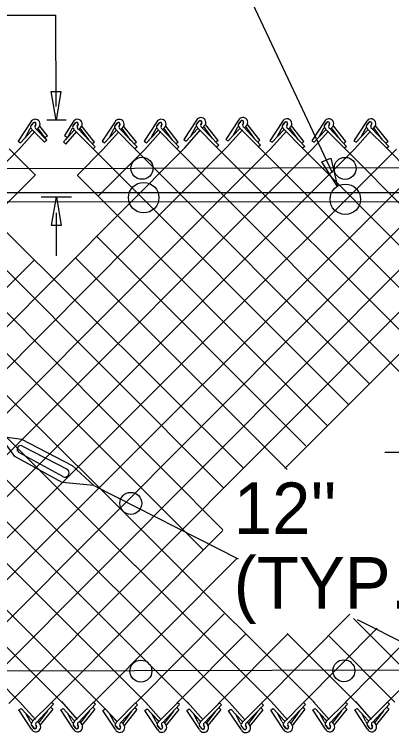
# Model space of a CAD drawing. Extents: x 0 to 1270, y 0 to 830.
# Drawn here: x 577.3 to 613.6, y 600.9 to 670 of the extents above; entities that cross this region are included whole.
import ezdxf

# ---------------------------------------------------------------- set-up
doc = ezdxf.new("R2010")
doc.units = 0
for name, color, linetype in [('CT_Dimensions', 7, 'Continuous'), ('sb_Chainlink Fence', 7, 'Continuous'), ('sb_Existing Structural Steel', 7, 'Continuous')]:
    doc.layers.add(name, color=color, linetype=linetype)

msp = doc.modelspace()

# ---------------------------------------------------------------- linework, layer by layer
at = {"layer": 'CT_Dimensions'}
for p, q in [((607.902, 654.741), (551.754, 774.157)), ((548.506, 669.918), (581.307, 669.918)), ((581.334, 661.131), (581.307, 669.918)), ((580.442, 659.85), (582.318, 659.85)), ((579.897, 652.432), (582.809, 652.432)), ((581.385, 646.762), (581.385, 650.901)), ((612.93, 627.88), (623.885, 627.88))]:
    msp.add_line(p, q, dxfattribs=at)
for points in [[(581.787, 662.568), (581.329, 659.82), (580.871, 662.568)], [(607.723, 656.163), (608.361, 653.451), (606.878, 655.81)], [(580.909, 649.693), (581.367, 652.441), (581.825, 649.693)]]:
    msp.add_lwpolyline(points, close=True, dxfattribs=at)
at = {"layer": 'sb_Chainlink Fence'}
for p, q in [((594.836, 659.81), (593.618, 657.966)), ((594.86, 659.476), (595.082, 659.74)), ((595.062, 659.718), (594.86, 659.476)), ((598.863, 659.819), (597.645, 657.974)), ((598.887, 659.484), (599.109, 659.748)), ((599.089, 659.726), (598.887, 659.484)), ((603.097, 659.694), (601.878, 657.849)), ((607.123, 659.691), (605.905, 657.846)), ((611.169, 659.692), (609.951, 657.848)), ((578.916, 659.647), (577.698, 657.802)), ((578.94, 659.312), (579.163, 659.576)), ((579.142, 659.554), (578.94, 659.312)), ((579.403, 659.412), (579.321, 659.234)), ((579.322, 659.241), (579.403, 659.408)), ((579.495, 658.917), (579.742, 659.21)), ((579.498, 658.921), (579.744, 659.211)), ((580.442, 657.895), (579.605, 659.035)), ((579.742, 659.21), (579.761, 659.244)), ((579.761, 659.244), (579.776, 659.281)), ((580.497, 658.313), (579.766, 659.232)), ((582.963, 659.648), (582.137, 658.346)), ((582.986, 659.314), (583.209, 659.577)), ((583.188, 659.556), (582.986, 659.314)), ((583.449, 659.413), (583.368, 659.236)), ((583.368, 659.242), (583.449, 659.409)), ((583.541, 658.918), (583.789, 659.211)), ((583.544, 658.923), (583.79, 659.212)), ((584.5, 657.882), (583.651, 659.037)), ((583.789, 659.211), (583.807, 659.245)), ((583.807, 659.245), (583.822, 659.282)), ((585.019, 657.716), (583.813, 659.233)), ((586.989, 659.638), (585.771, 657.794)), ((587.013, 659.304), (587.236, 659.567)), ((587.215, 659.546), (587.013, 659.304)), ((587.476, 659.403), (587.394, 659.226)), ((587.395, 659.232), (587.476, 659.399)), ((587.568, 658.908), (587.816, 659.201)), ((587.571, 658.913), (587.817, 659.202)), ((588.526, 657.872), (587.678, 659.027)), ((587.816, 659.201), (587.834, 659.235)), ((587.834, 659.235), (587.849, 659.272)), ((589.046, 657.706), (587.839, 659.223)), ((591.016, 659.646), (589.798, 657.802)), ((591.04, 659.312), (591.263, 659.575)), ((591.242, 659.554), (591.04, 659.312)), ((591.503, 659.411), (591.422, 659.234)), ((591.422, 659.24), (591.503, 659.407)), ((591.595, 658.916), (591.843, 659.21)), ((591.598, 658.921), (591.844, 659.211)), ((592.554, 657.88), (591.705, 659.035)), ((591.843, 659.21), (591.861, 659.244)), ((591.861, 659.244), (591.876, 659.28)), ((593.073, 657.714), (591.867, 659.231)), ((593.841, 657.814), (594.926, 658.982)), ((594.697, 659.083), (594.291, 658.307)), ((594.948, 659.057), (596.762, 657.236)), ((595.323, 659.575), (595.241, 659.398)), ((595.241, 659.404), (595.323, 659.571)), ((595.347, 659.128), (596.96, 657.415)), ((595.414, 659.081), (595.662, 659.374)), ((595.418, 659.085), (595.663, 659.375)), ((596.373, 658.044), (595.524, 659.199)), ((595.662, 659.374), (595.68, 659.408)), ((595.68, 659.408), (595.696, 659.444)), ((596.892, 657.878), (595.686, 659.395)), ((597.868, 657.822), (598.953, 658.991)), ((597.868, 657.822), (598.946, 658.984)), ((598.724, 659.091), (598.319, 658.315)), ((598.975, 659.065), (600.789, 657.244)), ((599.35, 659.583), (599.268, 659.406)), ((599.268, 659.413), (599.35, 659.579)), ((599.374, 659.137), (600.987, 657.423)), ((599.442, 659.089), (599.689, 659.382)), ((599.445, 659.093), (599.69, 659.383)), ((600.4, 658.052), (599.552, 659.207)), ((599.689, 659.382), (599.707, 659.416)), ((599.707, 659.416), (599.723, 659.452)), ((600.92, 657.886), (599.713, 659.404)), ((603.12, 659.359), (603.343, 659.623)), ((603.322, 659.601), (603.12, 659.359)), ((603.583, 659.458), (603.502, 659.281)), ((603.502, 659.288), (603.583, 659.454)), ((603.607, 659.012), (605.22, 657.298)), ((603.675, 658.964), (603.923, 659.257)), ((603.678, 658.968), (603.924, 659.258)), ((604.634, 657.927), (603.785, 659.082)), ((603.923, 659.257), (603.941, 659.291)), ((603.941, 659.291), (603.956, 659.327)), ((605.153, 657.761), (603.947, 659.279)), ((607.147, 659.356), (607.369, 659.62)), ((607.349, 659.598), (607.147, 659.356)), ((607.61, 659.456), (607.528, 659.278)), ((607.528, 659.285), (607.61, 659.452)), ((607.634, 659.009), (609.247, 657.295)), ((607.701, 658.961), (607.949, 659.254)), ((607.705, 658.965), (607.95, 659.255)), ((608.66, 657.924), (607.811, 659.079)), ((607.949, 659.254), (607.967, 659.288)), ((607.967, 659.288), (607.983, 659.325)), ((609.179, 657.758), (607.973, 659.276)), ((611.193, 659.358), (611.416, 659.621)), ((611.395, 659.6), (611.193, 659.358)), ((611.656, 659.457), (611.574, 659.28)), ((611.575, 659.286), (611.656, 659.453)), ((611.68, 659.01), (613.293, 657.297)), ((611.748, 658.962), (611.995, 659.255)), ((611.751, 658.967), (611.997, 659.256)), ((612.706, 657.926), (611.858, 659.081)), ((611.995, 659.255), (612.014, 659.29)), ((612.014, 659.29), (612.029, 659.326)), ((613.226, 657.76), (612.019, 659.277)), ((577.77, 657.009), (579.288, 658.717)), ((577.921, 657.65), (579.006, 658.819)), ((577.921, 657.65), (578.999, 658.812)), ((578.778, 658.919), (578.372, 658.143)), ((579.028, 658.893), (580.219, 657.698)), ((579.427, 658.965), (580.436, 657.893)), ((580.497, 658.313), (580.282, 658.118)), ((582.051, 657.733), (583.052, 658.82)), ((582.137, 658.346), (582.418, 658.145)), ((582.262, 657.969), (583.045, 658.813)), ((582.265, 657.516), (583.334, 658.719)), ((582.824, 658.92), (582.418, 658.145)), ((583.075, 658.895), (584.888, 657.073)), ((583.474, 658.966), (585.086, 657.253)), ((585.843, 657), (587.361, 658.709)), ((585.994, 657.641), (587.079, 658.81)), ((585.994, 657.641), (587.072, 658.803)), ((586.851, 658.91), (586.445, 658.135)), ((587.101, 658.885), (588.915, 657.063)), ((587.5, 658.956), (589.113, 657.243)), ((589.87, 657.008), (591.388, 658.717)), ((590.021, 657.65), (591.106, 658.818)), ((590.021, 657.65), (591.099, 658.811)), ((590.878, 658.919), (590.472, 658.143)), ((591.129, 658.893), (592.942, 657.072)), ((591.527, 658.964), (593.14, 657.251)), ((593.69, 657.172), (595.207, 658.881)), ((593.841, 657.814), (594.919, 658.975)), ((597.717, 657.18), (599.235, 658.889)), ((601.95, 657.055), (603.468, 658.764)), ((602.101, 657.697), (603.186, 658.866)), ((602.101, 657.697), (603.179, 658.859)), ((602.958, 658.966), (602.552, 658.19)), ((603.209, 658.94), (605.022, 657.119)), ((605.977, 657.053), (607.494, 658.761)), ((606.128, 657.694), (607.213, 658.863)), ((606.128, 657.694), (607.206, 658.856)), ((606.984, 658.963), (606.578, 658.187)), ((607.235, 658.937), (609.049, 657.116)), ((610.023, 657.054), (611.541, 658.763)), ((610.174, 657.695), (611.259, 658.864)), ((610.174, 657.695), (611.252, 658.857)), ((611.031, 658.964), (610.625, 658.189)), ((611.281, 658.939), (613.095, 657.117)), ((577.698, 657.802), (577.921, 657.65)), ((580.436, 657.893), (580.22, 657.697)), ((582.051, 657.733), (582.265, 657.516)), ((585.019, 657.716), (584.821, 657.536)), ((585.771, 657.794), (585.994, 657.641)), ((589.046, 657.706), (588.848, 657.526)), ((589.798, 657.802), (590.021, 657.65)), ((593.073, 657.714), (592.875, 657.535)), ((593.618, 657.966), (593.841, 657.814)), ((596.892, 657.878), (596.695, 657.699)), ((597.645, 657.974), (597.868, 657.822)), ((600.92, 657.886), (600.722, 657.707)), ((601.878, 657.849), (602.101, 657.697)), ((605.153, 657.761), (604.955, 657.582)), ((605.905, 657.846), (606.128, 657.694)), ((609.179, 657.758), (608.982, 657.579)), ((609.951, 657.848), (610.174, 657.695)), ((613.226, 657.76), (613.028, 657.58)), ((524.427, 657.264), (577.897, 603.813)), ((524.435, 603.749), (577.77, 657.009)), ((528.51, 657.141), (581.901, 603.845)), ((536.583, 657.139), (590.075, 603.705)), ((540.61, 657.129), (594.07, 603.727)), ((540.63, 603.748), (593.69, 657.172)), ((544.6, 603.674), (597.717, 657.18)), ((544.637, 657.137), (598.126, 603.679)), ((548.585, 603.614), (601.95, 657.055)), ((548.871, 657.012), (602.126, 603.784)), ((552.658, 603.669), (605.977, 657.053)), ((552.897, 657.009), (606.192, 603.774)), ((556.609, 603.592), (610.023, 657.054)), ((556.943, 657.011), (595.512, 618.458)), ((560.677, 603.724), (614.05, 657.044)), ((560.97, 657.001), (597.367, 620.436)), ((564.696, 603.727), (618.077, 657.052)), ((564.997, 657.009), (597.375, 624.489)), ((568.535, 657.049), (599.378, 626.332)), ((568.623, 603.616), (621.935, 657.117)), ((576.816, 657.075), (579.35, 654.535)), ((583.38, 654.542), (585.843, 657)), ((585.086, 657.253), (584.888, 657.073)), ((584.888, 657.073), (609.419, 632.475)), ((585.406, 652.542), (589.87, 657.008)), ((589.113, 657.243), (588.915, 657.063)), ((588.915, 657.063), (611.484, 634.435)), ((593.14, 657.251), (592.942, 657.072)), ((592.942, 657.072), (624.935, 624.978)), ((596.96, 657.415), (596.762, 657.236)), ((596.762, 657.236), (624.936, 629.008)), ((600.987, 657.423), (600.789, 657.244)), ((600.789, 657.244), (624.937, 633.037)), ((605.22, 657.298), (605.022, 657.119)), ((605.022, 657.119), (624.938, 637.067)), ((609.247, 657.295), (609.049, 657.116)), ((609.049, 657.116), (624.939, 641.096)), ((613.293, 657.297), (613.095, 657.117)), ((613.095, 657.117), (624.94, 645.126)), ((572.756, 603.705), (624.943, 656.089)), ((534.268, 655.188), (586.105, 603.139)), ((528.409, 603.698), (579.336, 654.534)), ((583.374, 654.535), (607.393, 630.465)), ((576.783, 603.725), (624.942, 652.058)), ((585.25, 648.623), (605.328, 628.504)), ((603.328, 626.333), (624.941, 648.026)), ((583.195, 646.582), (603.529, 626.241)), ((536.549, 603.675), (579.256, 646.391)), ((580.874, 603.796), (597.365, 620.349)), ((584.831, 603.737), (598.741, 617.699)), ((613.154, 603.824), (624.933, 615.774)), ((588.951, 603.756), (597.473, 612.331)), ((601.009, 603.698), (609.552, 612.328)), ((609.899, 611.909), (617.877, 603.896)), ((605.01, 603.719), (612.198, 610.976)), ((592.94, 603.743), (599.539, 610.382)), ((596.923, 603.681), (603.615, 610.422)), ((603.531, 610.443), (610.164, 603.812)), ((607.463, 610.294), (613.882, 603.846)), ((609.113, 603.824), (614.812, 609.581)), ((577.827, 603.896), (579.344, 602.187)), ((579.085, 602.011), (580.899, 603.832)), ((581.096, 603.653), (580.899, 603.832)), ((581.853, 603.899), (583.371, 602.19)), ((583.111, 602.014), (584.925, 603.835)), ((585.123, 603.656), (584.925, 603.835)), ((587.161, 601.962), (588.975, 603.784)), ((589.173, 603.604), (588.975, 603.784)), ((589.93, 603.857), (591.447, 602.148)), ((591.188, 601.972), (593.002, 603.794)), ((593.2, 603.614), (593.002, 603.794)), ((593.957, 603.849), (595.475, 602.14)), ((595.215, 601.964), (597.029, 603.785)), ((597.227, 603.606), (597.029, 603.785)), ((597.988, 603.819), (599.506, 602.11)), ((599.246, 601.934), (601.06, 603.756)), ((601.258, 603.576), (601.06, 603.756)), ((602.04, 603.873), (603.558, 602.165)), ((603.298, 601.989), (605.112, 603.81)), ((605.31, 603.631), (605.112, 603.81)), ((606.068, 603.896), (607.586, 602.187)), ((607.327, 602.011), (609.14, 603.832)), ((609.338, 603.653), (609.14, 603.832)), ((610.095, 603.899), (611.612, 602.19)), ((611.353, 602.014), (613.167, 603.835)), ((613.365, 603.656), (613.167, 603.835)), ((577.755, 603.102), (577.977, 603.254)), ((578.973, 601.258), (577.755, 603.102)), ((577.977, 603.254), (579.055, 602.093)), ((577.977, 603.254), (579.062, 602.086)), ((579.484, 601.94), (581.096, 603.653)), ((581.029, 603.19), (579.823, 601.673)), ((581.029, 603.19), (580.831, 603.369)), ((581.781, 603.105), (582.004, 603.257)), ((582.999, 601.26), (581.781, 603.105)), ((582.004, 603.257), (583.082, 602.095)), ((582.004, 603.257), (583.089, 602.089)), ((583.51, 601.943), (585.123, 603.656)), ((584.536, 603.027), (583.688, 601.872)), ((585.056, 603.193), (583.849, 601.675)), ((585.056, 603.193), (584.858, 603.372)), ((585.831, 603.053), (586.054, 603.206)), ((587.049, 601.209), (585.831, 603.053)), ((586.054, 603.206), (587.132, 602.044)), ((586.054, 603.206), (587.139, 602.037)), ((587.56, 601.891), (589.173, 603.604)), ((589.106, 603.141), (587.899, 601.624)), ((589.106, 603.141), (588.908, 603.321)), ((589.858, 603.063), (590.081, 603.216)), ((591.076, 601.219), (589.858, 603.063)), ((590.081, 603.216), (591.159, 602.054)), ((590.081, 603.216), (591.166, 602.047)), ((591.587, 601.901), (593.2, 603.614)), ((593.132, 603.151), (591.926, 601.634)), ((593.132, 603.151), (592.935, 603.331)), ((593.885, 603.055), (594.108, 603.208)), ((595.103, 601.211), (593.885, 603.055)), ((594.108, 603.208), (595.186, 602.046)), ((594.108, 603.208), (595.193, 602.039)), ((595.614, 601.893), (597.227, 603.606)), ((597.16, 603.143), (595.953, 601.626)), ((597.16, 603.143), (596.962, 603.322)), ((597.916, 603.025), (598.139, 603.178)), ((599.134, 601.181), (597.916, 603.025)), ((598.139, 603.178), (599.217, 602.016)), ((598.139, 603.178), (599.224, 602.009)), ((599.645, 601.863), (601.258, 603.576)), ((601.191, 603.113), (599.984, 601.596)), ((601.191, 603.113), (600.993, 603.293)), ((601.968, 603.08), (602.191, 603.232)), ((603.186, 601.235), (601.968, 603.08)), ((602.191, 603.232), (603.269, 602.07)), ((602.191, 603.232), (603.276, 602.063)), ((603.697, 601.917), (605.31, 603.631)), ((605.243, 603.168), (604.036, 601.65)), ((605.243, 603.168), (605.045, 603.347)), ((605.996, 603.102), (606.219, 603.254)), ((607.215, 601.258), (605.996, 603.102)), ((606.219, 603.254), (607.297, 602.093)), ((606.219, 603.254), (607.304, 602.086)), ((607.726, 601.94), (609.338, 603.653)), ((609.271, 603.19), (608.065, 601.673)), ((609.271, 603.19), (609.073, 603.369)), ((610.023, 603.105), (610.246, 603.257)), ((611.241, 601.26), (610.023, 603.105)), ((610.246, 603.257), (611.324, 602.095)), ((610.246, 603.257), (611.331, 602.089)), ((611.752, 601.943), (613.365, 603.656)), ((612.778, 603.027), (611.929, 601.872)), ((613.297, 603.193), (612.091, 601.675)), ((613.297, 603.193), (613.1, 603.372)), ((578.834, 601.985), (578.428, 602.761)), ((580.51, 603.024), (579.661, 601.869)), ((582.86, 601.988), (582.455, 602.764)), ((586.91, 601.937), (586.505, 602.712)), ((588.586, 602.975), (587.738, 601.82)), ((590.937, 601.947), (590.531, 602.723)), ((592.613, 602.985), (591.764, 601.83)), ((594.964, 601.938), (594.559, 602.714)), ((596.64, 602.977), (595.792, 601.822)), ((598.996, 601.909), (598.59, 602.684)), ((600.671, 602.947), (599.823, 601.792)), ((603.047, 601.963), (602.642, 602.739)), ((604.723, 603.002), (603.875, 601.847)), ((607.076, 601.985), (606.67, 602.761)), ((608.752, 603.024), (607.903, 601.869)), ((611.102, 601.988), (610.696, 602.764)), ((579.46, 601.493), (579.378, 601.67)), ((579.378, 601.664), (579.459, 601.497)), ((579.551, 601.987), (579.799, 601.694)), ((579.555, 601.983), (579.8, 601.693)), ((579.799, 601.694), (579.817, 601.66)), ((579.817, 601.66), (579.833, 601.624)), ((583.486, 601.496), (583.404, 601.673)), ((583.405, 601.667), (583.486, 601.5)), ((583.578, 601.99), (583.825, 601.697)), ((583.581, 601.986), (583.827, 601.696)), ((583.825, 601.697), (583.844, 601.663)), ((583.844, 601.663), (583.859, 601.627)), ((587.628, 601.939), (587.875, 601.646)), ((587.631, 601.934), (587.877, 601.645)), ((587.875, 601.646), (587.894, 601.612)), ((591.654, 601.949), (591.902, 601.656)), ((591.658, 601.944), (591.903, 601.655)), ((591.902, 601.656), (591.92, 601.622)), ((595.682, 601.941), (595.929, 601.647)), ((595.685, 601.936), (595.93, 601.646)), ((595.929, 601.647), (595.947, 601.613)), ((599.713, 601.911), (599.96, 601.618)), ((599.716, 601.906), (599.962, 601.617)), ((603.673, 601.47), (603.591, 601.648)), ((603.765, 601.965), (604.012, 601.672)), ((603.768, 601.961), (604.014, 601.671)), ((604.012, 601.672), (604.031, 601.638)), ((607.701, 601.493), (607.62, 601.67)), ((607.62, 601.664), (607.701, 601.497)), ((607.793, 601.987), (608.041, 601.694)), ((607.796, 601.983), (608.042, 601.693)), ((608.041, 601.694), (608.059, 601.66)), ((608.059, 601.66), (608.074, 601.624)), ((611.728, 601.496), (611.646, 601.673)), ((611.646, 601.667), (611.728, 601.5)), ((611.82, 601.99), (612.067, 601.697)), ((611.823, 601.986), (612.068, 601.696)), ((612.067, 601.697), (612.085, 601.663)), ((612.085, 601.663), (612.101, 601.627)), ((579.199, 601.35), (578.997, 601.592)), ((578.997, 601.592), (579.219, 601.328)), ((583.225, 601.353), (583.023, 601.595)), ((583.023, 601.595), (583.246, 601.331)), ((587.275, 601.301), (587.073, 601.543)), ((587.073, 601.543), (587.296, 601.28)), ((587.536, 601.444), (587.454, 601.621)), ((587.455, 601.615), (587.536, 601.448)), ((587.894, 601.612), (587.909, 601.575)), ((591.302, 601.312), (591.1, 601.553)), ((591.1, 601.553), (591.322, 601.29)), ((591.563, 601.454), (591.481, 601.631)), ((591.481, 601.625), (591.563, 601.458)), ((591.92, 601.622), (591.936, 601.585)), ((595.329, 601.303), (595.127, 601.545)), ((595.127, 601.545), (595.349, 601.282)), ((595.59, 601.446), (595.508, 601.623)), ((595.508, 601.617), (595.59, 601.45)), ((595.947, 601.613), (595.963, 601.577)), ((599.36, 601.273), (599.158, 601.515)), ((599.158, 601.515), (599.381, 601.252)), ((599.621, 601.416), (599.539, 601.593)), ((599.54, 601.587), (599.621, 601.42)), ((599.96, 601.618), (599.979, 601.584)), ((599.979, 601.584), (599.994, 601.547)), ((603.412, 601.328), (603.21, 601.57)), ((603.21, 601.57), (603.433, 601.306)), ((603.592, 601.641), (603.673, 601.474)), ((604.031, 601.638), (604.046, 601.601)), ((607.44, 601.35), (607.238, 601.592)), ((607.238, 601.592), (607.461, 601.328)), ((611.467, 601.353), (611.265, 601.595)), ((611.265, 601.595), (611.487, 601.331))]:
    msp.add_line(p, q, dxfattribs=at)
for centre, radius, start, end in [((579.335, 659.439), 0.468, 330.77313, 153.67978), ((583.382, 659.441), 0.468, 330.77313, 153.67978), ((587.409, 659.431), 0.468, 330.77313, 153.67978), ((591.436, 659.439), 0.468, 330.77313, 153.67978), ((595.255, 659.603), 0.468, 330.77313, 153.67978), ((595.178, 659.621), 0.152, 342.51476, 140.13681), ((595.179, 659.621), 0.152, 340.73436, 129.2174), ((599.282, 659.611), 0.468, 330.77313, 153.67978), ((599.205, 659.629), 0.152, 342.51476, 140.13681), ((599.206, 659.63), 0.152, 340.73436, 129.2174), ((603.516, 659.486), 0.468, 330.77313, 153.67978), ((607.542, 659.483), 0.468, 330.77313, 153.67978), ((611.589, 659.485), 0.468, 330.77313, 153.67978), ((578.904, 658.897), 0.128, 319.02146, 170.06956), ((579.07, 659.171), 0.192, 140.20166, 233.00525), ((579.075, 659.171), 0.195, 133.66719, 232.23436), ((579.258, 659.457), 0.152, 342.51476, 140.13681), ((579.259, 659.458), 0.152, 340.73436, 129.2174), ((579.515, 659.155), 0.209, 156.48328, 245.15783), ((582.95, 658.898), 0.128, 319.02146, 170.06956), ((583.116, 659.172), 0.192, 140.20166, 233.00525), ((583.121, 659.172), 0.195, 133.66719, 232.23436), ((583.305, 659.459), 0.152, 342.51476, 140.13681), ((583.305, 659.459), 0.152, 340.73436, 129.2174), ((583.562, 659.156), 0.209, 156.48328, 245.15783), ((586.977, 658.888), 0.128, 319.02146, 170.06956), ((587.143, 659.162), 0.192, 140.20166, 233.00525), ((587.148, 659.162), 0.195, 133.66719, 232.23436), ((587.332, 659.448), 0.152, 342.51476, 140.13681), ((587.332, 659.449), 0.152, 340.73436, 129.2174), ((587.588, 659.146), 0.209, 156.48328, 245.15783), ((591.004, 658.897), 0.128, 319.02146, 170.06956), ((591.17, 659.17), 0.192, 140.20166, 233.00525), ((591.175, 659.171), 0.195, 133.66719, 232.23436), ((591.359, 659.457), 0.152, 342.51476, 140.13681), ((591.359, 659.457), 0.152, 340.73436, 129.2174), ((591.615, 659.154), 0.209, 156.48328, 245.15783), ((594.823, 659.061), 0.128, 319.02146, 170.06956), ((594.989, 659.334), 0.192, 140.20166, 233.00525), ((594.995, 659.335), 0.195, 133.66719, 232.23436), ((595.435, 659.318), 0.209, 156.48328, 245.15783), ((598.85, 659.069), 0.128, 319.02146, 170.06956), ((599.017, 659.343), 0.192, 140.20166, 233.00525), ((599.022, 659.343), 0.195, 133.66719, 232.23436), ((599.462, 659.327), 0.209, 156.48328, 245.15783), ((603.084, 658.944), 0.128, 319.02146, 170.06956), ((603.25, 659.218), 0.192, 140.20166, 233.00525), ((603.255, 659.218), 0.195, 133.66719, 232.23436), ((603.439, 659.504), 0.152, 342.51476, 140.13681), ((603.439, 659.505), 0.152, 340.73436, 129.2174), ((603.695, 659.202), 0.209, 156.48328, 245.15783), ((607.11, 658.941), 0.128, 319.02146, 170.06956), ((607.276, 659.215), 0.192, 140.20166, 233.00525), ((607.282, 659.215), 0.195, 133.66719, 232.23436), ((607.465, 659.501), 0.152, 342.51476, 140.13681), ((607.466, 659.502), 0.152, 340.73436, 129.2174), ((607.722, 659.199), 0.209, 156.48328, 245.15783), ((611.157, 658.942), 0.128, 319.02146, 170.06956), ((611.323, 659.216), 0.192, 140.20166, 233.00525), ((611.328, 659.216), 0.195, 133.66719, 232.23436), ((611.512, 659.503), 0.152, 342.51476, 140.13681), ((611.512, 659.503), 0.152, 340.73436, 129.2174), ((611.768, 659.2), 0.209, 156.48328, 245.15783), ((578.96, 602.007), 0.128, 189.93044, 40.97854), ((579.126, 601.734), 0.192, 126.99475, 219.79834), ((579.132, 601.733), 0.195, 127.76564, 226.33281), ((579.392, 601.465), 0.468, 206.32022, 29.22687), ((579.572, 601.75), 0.209, 114.84217, 203.51672), ((582.986, 602.01), 0.128, 189.93044, 40.97854), ((583.153, 601.736), 0.192, 126.99475, 219.79834), ((583.158, 601.736), 0.195, 127.76564, 226.33281), ((583.418, 601.468), 0.468, 206.32022, 29.22687), ((583.598, 601.752), 0.209, 114.84217, 203.51672), ((587.036, 601.959), 0.128, 189.93044, 40.97854), ((587.203, 601.685), 0.192, 126.99475, 219.79834), ((587.208, 601.685), 0.195, 127.76564, 226.33281), ((587.468, 601.416), 0.468, 206.32022, 29.22687), ((587.648, 601.701), 0.209, 114.84217, 203.51672), ((591.063, 601.969), 0.128, 189.93044, 40.97854), ((591.229, 601.695), 0.192, 126.99475, 219.79834), ((591.235, 601.695), 0.195, 127.76564, 226.33281), ((591.495, 601.426), 0.468, 206.32022, 29.22687), ((591.675, 601.711), 0.209, 114.84217, 203.51672), ((595.09, 601.961), 0.128, 189.93044, 40.97854), ((595.257, 601.687), 0.192, 126.99475, 219.79834), ((595.262, 601.687), 0.195, 127.76564, 226.33281), ((595.522, 601.418), 0.468, 206.32022, 29.22687), ((595.702, 601.703), 0.209, 114.84217, 203.51672), ((599.122, 601.931), 0.128, 189.93044, 40.97854), ((599.288, 601.657), 0.192, 126.99475, 219.79834), ((599.293, 601.657), 0.195, 127.76564, 226.33281), ((599.733, 601.673), 0.209, 114.84217, 203.51672), ((603.173, 601.985), 0.128, 189.93044, 40.97854), ((603.34, 601.711), 0.192, 126.99475, 219.79834), ((603.345, 601.711), 0.195, 127.76564, 226.33281), ((603.605, 601.443), 0.468, 206.32022, 29.22687), ((603.785, 601.727), 0.209, 114.84217, 203.51672), ((607.202, 602.007), 0.128, 189.93044, 40.97854), ((607.368, 601.734), 0.192, 126.99475, 219.79834), ((607.373, 601.733), 0.195, 127.76564, 226.33281), ((607.634, 601.465), 0.468, 206.32022, 29.22687), ((607.813, 601.75), 0.209, 114.84217, 203.51672), ((611.228, 602.01), 0.128, 189.93044, 40.97854), ((611.394, 601.736), 0.192, 126.99475, 219.79834), ((611.4, 601.736), 0.195, 127.76564, 226.33281), ((611.66, 601.468), 0.468, 206.32022, 29.22687), ((611.84, 601.752), 0.209, 114.84217, 203.51672), ((579.315, 601.447), 0.152, 219.86319, 17.48524), ((579.316, 601.447), 0.152, 230.7826, 19.26564), ((583.341, 601.45), 0.152, 219.86319, 17.48524), ((583.342, 601.449), 0.152, 230.7826, 19.26564), ((587.391, 601.399), 0.152, 219.86319, 17.48524), ((587.392, 601.398), 0.152, 230.7826, 19.26564), ((591.418, 601.409), 0.152, 219.86319, 17.48524), ((591.419, 601.408), 0.152, 230.7826, 19.26564), ((595.445, 601.4), 0.152, 219.86319, 17.48524), ((595.446, 601.4), 0.152, 230.7826, 19.26564), ((599.553, 601.388), 0.468, 206.32022, 29.22687), ((599.476, 601.371), 0.152, 219.86319, 17.48524), ((599.477, 601.37), 0.152, 230.7826, 19.26564), ((603.528, 601.425), 0.152, 219.86319, 17.48524), ((603.529, 601.424), 0.152, 230.7826, 19.26564), ((607.557, 601.447), 0.152, 219.86319, 17.48524), ((607.557, 601.447), 0.152, 230.7826, 19.26564), ((611.583, 601.45), 0.152, 219.86319, 17.48524), ((611.584, 601.449), 0.152, 230.7826, 19.26564)]:
    msp.add_arc(centre, radius, start, end, dxfattribs=at)
at = {"layer": 'sb_Existing Structural Steel'}
for p, q in [((624.049, 655.253), (535.724, 655.037)), ((538.693, 652.857), (621.165, 652.85)), ((538.697, 651.992), (621.202, 651.98)), ((575.952, 629.437), (578.009, 629.135)), ((577.38, 627.469), (575.952, 629.437)), ((578.009, 629.135), (582.868, 626.604)), ((578.116, 628.478), (582.386, 626.254)), ((581.921, 624.965), (577.38, 627.469)), ((581.97, 625.55), (577.751, 627.876)), ((582.868, 626.604), (584.95, 624.675)), ((584.95, 624.675), (581.921, 624.965)), ((584.95, 624.675), (598.822, 617.625)), ((610.268, 611.809), (625.037, 604.303)), ((414.308, 606.611), (625.03, 606.961))]:
    msp.add_line(p, q, dxfattribs=at)
for centre, radius in [((589.584, 655.198), 1.06), ((609.106, 655.183), 1.06), ((589.755, 652.368), 1.465), ((609.122, 652.213), 1.465), ((588.516, 622.97), 1.06), ((589.48, 606.835), 1.06), ((608.981, 606.867), 1.06)]:
    msp.add_circle(centre, radius, dxfattribs=at)
for centre, radius, start, end in [((577.945, 628.171), 0.352, 59.98319, 236.68474), ((582.18, 625.9), 0.408, 234.79899, 65.13775)]:
    msp.add_arc(centre, radius, start, end, dxfattribs=at)

# ---------------------------------------------------------------- texts
at = {"layer": 'CT_Dimensions'}
for s, p in [("12'' ", (598.403, 620.027)), ('(TYP.)', (598.403, 612.85))]:
    msp.add_text(s, height=4.95, rotation=360, dxfattribs=at).set_placement(p)

doc.saveas('drawing.dxf')
